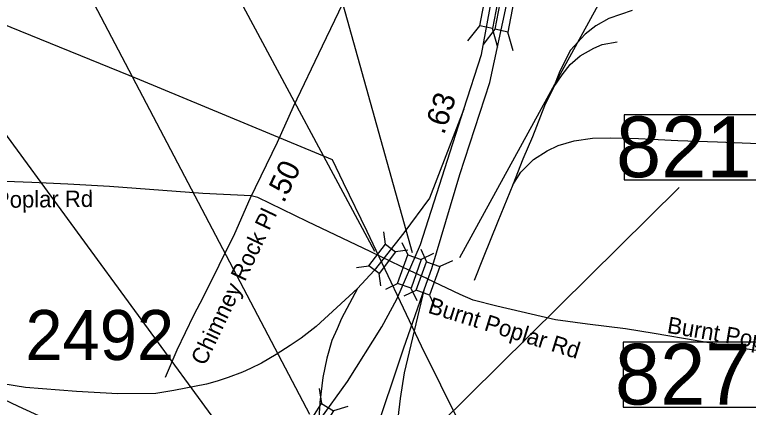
# Model space of a CAD drawing. Extents: x 1662474 to 1856135, y 779280 to 917889.
# Drawn here: x 1726581 to 1730808, y 845312 to 847574 of the extents above; entities that cross this region are included whole.
import ezdxf

# ---------------------------------------------------------------- set-up
doc = ezdxf.new("R2010")
doc.units = 0
for name, color, linetype in [('Cogo Default Point CELL', 7, 'Continuous'), ('Exist Railroad Siding', 7, 'Continuous'), ('Exist Road Non-System Type 51', 7, 'Continuous'), ('Exist Road Non-System Type 51 Label', 7, 'Continuous'), ('Exist Road Primary Interstate Divided Center Attributed', 7, 'Continuous'), ('Exist Road Primary Interstate Mileage Hundredths English Label', 7, 'Continuous'), ('Exist Road Primary Interstate Ramp 1 Lane Attributed', 7, 'Continuous'), ('Exist Road Primary Interstate Structure Standard Bridge CELL', 7, 'Continuous'), ('Exist Road Primary Interstate Structure Standard Bridge Number Label', 7, 'Continuous'), ('Exist Road Secondary Type 51 Attributed', 7, 'Continuous'), ('Exist Road Secondary Type 51 Label', 7, 'Continuous'), ('Exist Utilities Electrical Transmission Line', 7, 'Continuous'), ('Prop DGN Element Guardrail', 7, 'Continuous')]:
    doc.layers.add(name, color=color, linetype=linetype)

msp = doc.modelspace()

# ---------------------------------------------------------------- linework, layer by layer
at = {"layer": 'Exist Railroad Siding'}
for points in [[(1730139.4, 847598.7), (1730004.9, 847552), (1729928.5, 847510), (1729867.1, 847462.4), (1729783.8, 847370.3), (1729722.7, 847249.5), (1729684.9, 847154)], [(1729684.9, 847154), (1729734.6, 847226.9), (1729781.6, 847287), (1729838, 847337.1), (1729917.5, 847381.6), (1729965.7, 847402.3), (1730051.2, 847417.3)], [(1729684.9, 847154), (1729633.8, 847048.6), (1729563.7, 846869.4), (1729508.3, 846741.8), (1729450.6, 846594.3)], [(1729450.6, 846594.3), (1729497.5, 846665.8), (1729570.2, 846739.2), (1729648.9, 846790.4), (1729711.4, 846819.7), (1729803.7, 846846.7), (1729909.9, 846863.5), (1730016, 846864.4), (1730174.2, 846860.7), (1730402.3, 846848.3), (1730630.4, 846841.8), (1730868.5, 846831.4)], [(1729450.6, 846594.3), (1729364.3, 846383.2), (1729280, 846174), (1729228.5, 846042.6)]]:
    msp.add_lwpolyline(points, dxfattribs=at)
at = {"layer": 'Exist Road Non-System Type 51'}
for points in [[(1727942.8, 846530.9), (1727664.5, 846544.2), (1727127, 846583.4), (1726886.6, 846598.2), (1726679.2, 846606.4), (1726530.1, 846613), (1726205.2, 846623.2), (1725651.1, 846653.1)], [(1730985.5, 845619.6), (1730760, 845651.9), (1730265, 845736.9), (1730099.9, 845764.4), (1729880.5, 845792), (1729697, 845816.9), (1729359.2, 845894.1), (1729223, 845929.5), (1729148, 845961.9), (1728956.9, 846052.8), (1728951.4, 846055.4), (1728858.9, 846099.2), (1728692.9, 846178.2), (1728632.5, 846206.9), (1728265.6, 846381.8), (1727981.4, 846520.1), (1727942.8, 846530.9)]]:
    msp.add_lwpolyline(points, dxfattribs=at)
at = {"layer": 'Exist Road Primary Interstate Divided Center Attributed'}
for points in [[(1728943.1, 845995), (1728984.1, 846111.5), (1729146.6, 846654.2), (1729317.7, 847183.1), (1729421, 847656.6)], [(1729168.7, 847029), (1729270.4, 847344.1), (1729270.4, 847344.1), (1729330, 847668.5)], [(1728112.4, 844843.8), (1728215, 845043.4), (1728336, 845233.5), (1728498.5, 845461.7), (1728697.2, 845776.2), (1728783.6, 845935.2), (1728918.5, 846249.8), (1729168.7, 847029)], [(1728421.7, 844452), (1728465.6, 844583.7), (1728647.1, 845126.4), (1728823.4, 845655.2), (1728943.1, 845995)], [(1726604, 845316.5), (1726351.7, 845435.7), (1726151.2, 845525.6), (1725968, 845613.8)], [(1727804.2, 844747.5), (1727397.3, 844946.6), (1727267.7, 845019.2), (1726884, 845188.6), (1726604, 845316.5)]]:
    msp.add_lwpolyline(points, dxfattribs=at)
at = {"layer": 'Exist Road Primary Interstate Ramp 1 Lane Attributed'}
for points in [[(1729168.7, 847029), (1728970.9, 846517.7), (1728822.3, 846317.2), (1728652.9, 846099.4), (1728556.2, 845995.7)], [(1728556.2, 845995.7), (1728318.7, 845777.5), (1728231, 845710.1), (1728169.2, 845668.2), (1728086.9, 845617.2), (1728003.5, 845567.1), (1727940, 845536), (1727892.9, 845514.4), (1727810.4, 845484.1), (1727748.2, 845463.4), (1727685.9, 845446.1), (1727497.6, 845408.1), (1727394.7, 845392.5), (1727175.2, 845389.1), (1726938.4, 845402.9), (1726643.8, 845425.4), (1726512.4, 845447.8), (1726352.5, 845484.1), (1725968, 845613.8)], [(1728556.2, 845995.7), (1728463.9, 845822.9), (1728438.6, 845764.1), (1728408.6, 845697.2), (1728379.6, 845596.1), (1728355.7, 845484.1), (1728338.4, 845339), (1728326.3, 845117.7), (1728353.9, 844958.7), (1728402.3, 844827.4), (1728471.5, 844682.2), (1728661.6, 844360.7), (1728810.2, 844132.6), (1728974.4, 843918.3), (1729074.6, 843825), (1729237.1, 843748.9), (1729486, 843634.8)], [(1730472, 843503.9), (1729501.5, 843982.2), (1729346, 844079), (1729221.6, 844186.2), (1729123, 844291.6), (1729038.4, 844386.7), (1728965.8, 844516.3), (1728888.9, 844670.1), (1728850.8, 844768.6), (1728823.2, 844884.4), (1728799, 845022.7), (1728794.7, 845154), (1728791.2, 845249.1), (1728803.3, 845363.2), (1728827.5, 845510.1), (1728943.1, 845995)]]:
    msp.add_lwpolyline(points, dxfattribs=at)
at = {"layer": 'Exist Road Primary Interstate Structure Standard Bridge CELL'}
for p, q in [((1729192.6, 847423.3), (1729261, 847510)), ((1729281.1, 847403), (1729349.5, 847489.8)), ((1729364.1, 847385.6), (1729333, 847494.2)), ((1729452.6, 847365.3), (1729421.5, 847473.9)), ((1728717.4, 846252.5), (1728707.4, 846323.8)), ((1728810.8, 846262.3), (1728845.3, 846190.4)), ((1728774.8, 846209), (1728846.2, 846219)), ((1728921.3, 846223.3), (1728954.6, 846150.9)), ((1728994.2, 846198), (1728922.3, 846163.4)), ((1728550.7, 846116.9), (1728622, 846126.8)), ((1729103.6, 846156), (1729031.1, 846122.6)), ((1728690.7, 846011), (1728680.8, 846082.4)), ((1728788.9, 846025.2), (1728717, 845990.6)), ((1728864.1, 845998.8), (1728898.7, 845926.9)), ((1728895.5, 845986.6), (1728823, 845953.2)), ((1728970.2, 845958.9), (1729003.6, 845886.5)), ((1728335.5, 845419.7), (1728348.8, 845334.7)), ((1728500, 845316.3), (1728417.9, 845291.3))]:
    msp.add_line(p, q, dxfattribs=at)
for points in [[(1729261, 847510), (1729318.8, 847812.6), (1729390.8, 847796.8), (1729333, 847494.2)], [(1729349.5, 847489.8), (1729407.3, 847792.3), (1729479.3, 847776.5), (1729421.5, 847473.9)], [(1728622, 846126.8), (1728717.1, 846252.7), (1728775.9, 846208.2), (1728680.8, 846082.4)], [(1728922.3, 846163.4), (1728864.5, 845998.6), (1728787.5, 846025.7), (1728845.3, 846190.4)], [(1729031.1, 846122.6), (1728970.6, 845958.8), (1728894.1, 845987.1), (1728954.6, 846150.9)], [(1728417.9, 845291.3), (1728311.2, 845121.2), (1728242.1, 845164.6), (1728348.8, 845334.7)]]:
    msp.add_lwpolyline(points, close=True, dxfattribs=at)
at = {"layer": 'Exist Road Primary Interstate Structure Standard Bridge Number Label'}
for p, q in [((1728873.6, 846202.8), (1727671.5, 850504.1)), ((1728656, 846209.6), (1726592.9, 850060.6)), ((1728282.1, 845270.6), (1726185.4, 849263)), ((1729145.3, 846175.3), (1730609.9, 848850.7)), ((1728001.9, 844876.3), (1725639.2, 848101.2)), ((1728673.6, 844862.3), (1730409.7, 846578.9))]:
    msp.add_line(p, q, dxfattribs=at)
for points in [[(1730959, 846997.7), (1730092.6, 846997.7), (1730092.6, 846622), (1730959, 846622)], [(1730953.1, 845687.9), (1730086.6, 845687.9), (1730086.6, 845312.3), (1730953.1, 845312.3)]]:
    msp.add_lwpolyline(points, close=True, dxfattribs=at)
at = {"layer": 'Exist Road Secondary Type 51 Attributed'}
msp.add_lwpolyline([(1727449.9, 845485.4), (1727516.6, 845643.9), (1727612.7, 845842.8), (1727669.6, 845948.3), (1727848.9, 846312.8), (1727938.7, 846515.3), (1728095, 846838.8), (1728188.3, 847044.7), (1728355.4, 847394.1), (1728497.3, 847691.5), (1728590.1, 847867.2)], dxfattribs=at)
at = {"layer": 'Exist Utilities Electrical Transmission Line'}
msp.add_lwpolyline([(1734845.2, 842903.9), (1733966, 842879.2), (1733008.8, 842853.1), (1732253.9, 842835), (1731929, 842824.2), (1731751.3, 842818.3), (1731396.9, 842806.1), (1730962.4, 842790.5), (1730263.6, 842779.7), (1729751, 842773.2), (1729575.6, 843217.1), (1729363.7, 843807.8), (1729200.4, 844257.7), (1729185, 844315.8), (1729172.9, 844498.2), (1729149.8, 844956.5), (1729148.6, 845214.6), (1728925.3, 845665.2), (1728612, 846324.9), (1728474.8, 846604.4), (1728412.2, 846737.1), (1728051.5, 846887), (1727302.1, 847199), (1726499, 847525.5)], dxfattribs=at)

# ---------------------------------------------------------------- texts
at = {"layer": 'Cogo Default Point CELL'}
msp.add_text('2492', height=288, dxfattribs=at).set_placement((1726643.2, 845584.6))
at = {"layer": 'Exist Road Non-System Type 51 Label'}
for rotation, p in [(0.5782, (1726129.5, 846457.5)), (342.778, (1728956.9, 845858)), (350.3638, (1730335.5, 845741.5))]:
    msp.add_text('Burnt Poplar Rd', height=95, rotation=rotation, dxfattribs=at).set_placement(p)
at = {"layer": 'Exist Road Primary Interstate Mileage Hundredths English Label'}
msp.add_text('.63', height=125, rotation=72.1945, dxfattribs=at).set_placement((1729054.7, 846878.5))
at = {"layer": 'Exist Road Primary Interstate Structure Standard Bridge Number Label'}
for s, p in [('821', (1730045.2, 846637.6)), ('827', (1730039.2, 845327.9))]:
    msp.add_text(s, height=350, dxfattribs=at).set_placement(p)
at = {"layer": 'Exist Road Secondary Type 51 Label'}
msp.add_text('Chimney Rock Pl', height=95, rotation=64.6511, dxfattribs=at).set_placement((1727677.8, 845547.2))
at = {"layer": 'Prop DGN Element Guardrail'}
msp.add_text('.50', height=125, rotation=64.2234, dxfattribs=at).set_placement((1728132, 846484.4))

doc.saveas('drawing.dxf')
